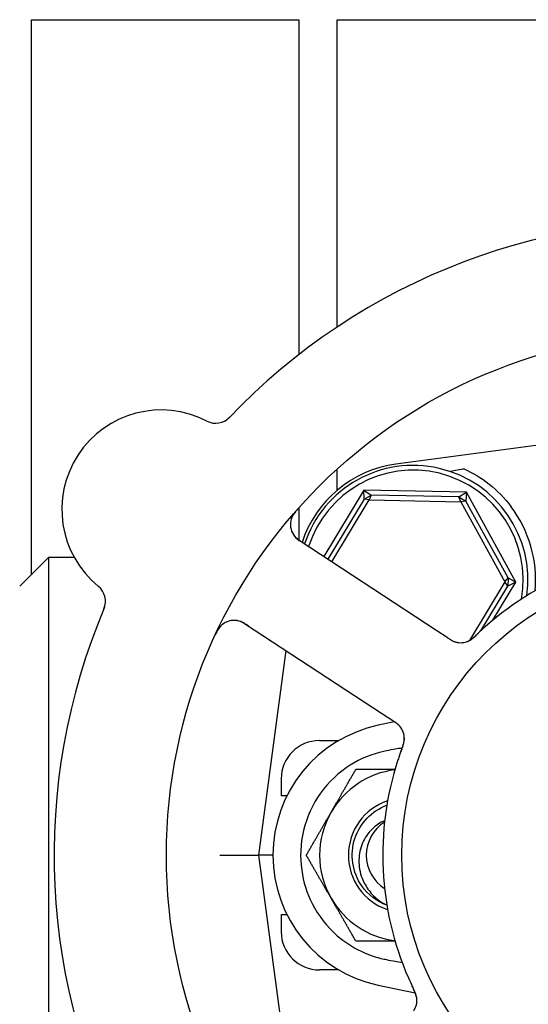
# Model space of a CAD drawing. Header units: inches. Extents: x 24 to 1128, y -69 to 748.
# Tile 640 of 656: x 749.13 to 750.8, y 607.18 to 610.4. Entities that reach past the tile are written whole.
import ezdxf

# ---------------------------------------------------------------- set-up
doc = ezdxf.new("R2010")
doc.units = ezdxf.units.IN
doc.header["$LTSCALE"] = 32
doc.header["$MEASUREMENT"] = 0
doc.layers.add('Visible (ANSI)', color=7, linetype='Continuous', lineweight=30)

msp = doc.modelspace()

# ---------------------------------------------------------------- linework, layer by layer
at = {"layer": 'Visible (ANSI)'}
for p, q in [((749.17313, 608.58694), (749.17313, 610.40103)), ((749.17313, 610.40103), (750.04813, 610.40103)), ((750.04813, 610.40103), (750.04813, 609.30631)), ((750.17313, 609.39631), (750.17313, 610.40103)), ((750.17313, 610.40103), (751.04813, 610.40103)), ((751.19044, 609.05724), (750.36556, 608.94743)), ((750.17313, 608.86224), (750.17313, 608.93152)), ((750.26036, 608.8625), (750.12906, 608.64537)), ((750.26036, 608.8625), (750.28468, 608.84637)), ((750.26097, 608.83332), (750.26036, 608.8625)), ((750.59587, 608.85569), (750.26036, 608.8625)), ((750.26097, 608.83332), (750.28468, 608.84637)), ((750.28468, 608.84637), (750.27776, 608.83089)), ((750.57091, 608.84057), (750.28468, 608.84637)), ((750.57091, 608.84057), (750.59587, 608.85569)), ((750.57091, 608.84057), (750.59407, 608.82657)), ((750.5772, 608.82482), (750.57091, 608.84057)), ((750.59587, 608.85569), (750.59407, 608.82657)), ((750.75774, 608.56173), (750.59587, 608.85569)), ((750.26097, 608.83332), (750.14214, 608.6368)), ((750.15521, 608.62822), (750.27776, 608.83089)), ((750.27776, 608.83089), (750.26097, 608.83332)), ((750.27776, 608.83089), (750.5772, 608.82482)), ((750.59407, 608.82657), (750.5772, 608.82482)), ((750.5772, 608.82482), (750.72166, 608.56246)), ((750.73217, 608.57578), (750.59407, 608.82657)), ((750.04813, 608.8053), (750.04813, 608.69896)), ((750.4997, 608.4023), (750.04871, 608.69807)), ((749.13472, 608.54853), (749.22847, 608.64228)), ((749.22847, 608.64228), (749.22847, 606.69478)), ((749.31318, 608.64228), (749.22847, 608.64228)), ((750.72166, 608.56246), (750.60595, 608.3711)), ((750.64339, 608.40282), (750.73162, 608.54872)), ((750.68229, 608.43696), (750.75774, 608.56173)), ((750.72166, 608.56246), (750.73217, 608.57578)), ((750.73162, 608.54872), (750.72166, 608.56246)), ((750.73217, 608.57578), (750.73162, 608.54872)), ((750.75774, 608.56173), (750.73162, 608.54872)), ((750.73217, 608.57578), (750.75774, 608.56173)), ((749.87047, 608.42631), (750.32146, 608.13053)), ((750.53305, 608.38043), (750.4997, 608.4023)), ((750.0051, 608.33802), (749.91597, 607.66853)), ((750.32146, 608.13053), (750.35483, 608.10865)), ((750.36087, 608.10466), (750.30767, 608.09345)), ((750.11504, 608.04353), (750.17825, 608.04353)), ((749.99004, 607.91853), (749.99004, 607.86228)), ((750.00859, 607.86228), (749.99004, 607.86228)), ((749.78987, 607.66853), (749.91597, 607.66853)), ((749.96297, 607.66853), (749.91597, 607.66853)), ((749.91597, 607.66853), (750.02662, 606.83734)), ((749.99004, 607.47478), (750.00859, 607.47478)), ((749.99004, 607.47478), (749.99004, 607.41853)), ((750.17825, 607.29353), (750.11504, 607.29353)), ((750.30767, 607.24361), (750.4284, 607.21817))]:
    msp.add_line(p, q, dxfattribs=at)
for radius in [1.7075, 0.9375]:
    msp.add_circle((751.32222, 607.66853), radius, dxfattribs=at)
for centre, radius, start, end in [((751.32222, 607.66853), 2.075, 84.99965, 136.48395), ((749.59755, 608.79963), 0.325, 62.66113, 230.82247), ((749.77551, 609.14385), 0.0625, 242.66113, 316.3534), ((750.41505, 608.57571), 0.375, 97.58266, 161.98149), ((750.42222, 608.56853), 0.375, 352.17396, 161.65611), ((750.42222, 608.56853), 0.35938, 350.02465, 162.32065), ((750.42222, 608.56853), 0.4, 355.00108, 37.02739), ((750.08298, 608.75034), 0.0625, 138.88035, 236.7418), ((751.32222, 607.66853), 1, 89.83299, 131.65061), ((749.35275, 608.49924), 0.0625, 337.1302, 50.82247), ((751.32222, 607.66853), 2.075, 156.99965, 208.48395), ((749.8362, 608.37404), 0.0625, 56.7418, 154.60325), ((750.5773, 608.42615), 0.0625, 254.31583, 294.22862), ((750.39722, 607.66853), 0.43425, 101.9007, 258.0993), ((750.33051, 608.04986), 0.0625, 359.2706, 40.30345), ((750.11504, 607.91853), 0.125, 90, 180), ((751.32222, 607.66853), 1, 161.83299, 203.65061), ((750.39722, 607.66853), 0.2815, 97.18473, 150), ((750.39722, 607.66853), 0.18733, 108.38115, 251.61885), ((750.39722, 607.66853), 0.2815, 150, 210), ((750.39722, 607.66853), 0.12866, 122.48137, 237.51863), ((750.39722, 607.66853), 0.12866, 122.48137, 237.51863), ((750.39722, 607.66853), 0.2815, 210, 262.81527), ((750.11504, 607.41853), 0.125, 180, 270), ((750.37149, 607.19418), 0.0625, 326.31583, 6.22862)]:
    msp.add_arc(centre, radius, start, end, dxfattribs=at)
msp.add_ellipse((753.43205, 609.16649), major_axis=(-4.33091, -0.57653), ratio=0.0429148, start_param=5.4224411, end_param=5.4369311, dxfattribs=at)
for points, knots in [([(750.59009, 608.9316), (750.61583, 608.9197), (750.64403, 608.90312), (750.69675, 608.86137), (750.72132, 608.83625), (750.74156, 608.80941)], [0.44734115, 0.44734115, 0.44734115, 0.44734115, 0.70623872, 0.70623872, 0.9622765, 0.9622765, 0.9622765, 0.9622765]), ([(750.04537, 608.80219), (750.04482, 608.80158), (750.04429, 608.80098), (750.04203, 608.79841), (750.04026, 608.79635), (750.03709, 608.79247), (750.03568, 608.79065), (750.0327, 608.78661), (750.03114, 608.78432), (750.02879, 608.78056), (750.02789, 608.77899), (750.02629, 608.77599), (750.0256, 608.77454), (750.02433, 608.77165), (750.02379, 608.77021), (750.02317, 608.76841), (750.02301, 608.76789), (750.02287, 608.76746)], [0, 0, 0, 0, 0.00673636, 0.00673636, 0.02806078, 0.02806078, 0.0453371, 0.0453371, 0.06652159, 0.06652159, 0.08352225, 0.08352225, 0.10158901, 0.10158901, 0.12223493, 0.12223493, 0.13206643, 0.13206643, 0.13206643, 0.13206643]), ([(750.02822, 608.72023), (750.02855, 608.71964), (750.02897, 608.71893), (750.03078, 608.71608), (750.03223, 608.71405), (750.03675, 608.70884), (750.03982, 608.70578), (750.04621, 608.70037), (750.04936, 608.69797), (750.05418, 608.69457), (750.05565, 608.69357), (750.05887, 608.69141), (750.06067, 608.69023), (750.06243, 608.68907)], [0.11682073, 0.11682073, 0.11682073, 0.11682073, 0.13209763, 0.13209763, 0.17640845, 0.17640845, 0.22121697, 0.22121697, 0.25582457, 0.25582457, 0.27005755, 0.27005755, 0.2865375, 0.2865375, 0.2865375, 0.2865375]), ([(749.79645, 608.42228), (749.79602, 608.42191), (749.79548, 608.42144), (749.79365, 608.41974), (749.79225, 608.41833), (749.78961, 608.41525), (749.78847, 608.41384), (749.78588, 608.41031), (749.78436, 608.40805), (749.78167, 608.40366), (749.78046, 608.40153), (749.77805, 608.39704), (749.77685, 608.39464), (749.77502, 608.39083), (749.77435, 608.38939), (749.77366, 608.38791)], [0.10313051, 0.10313051, 0.10313051, 0.10313051, 0.11603194, 0.11603194, 0.14472132, 0.14472132, 0.16305353, 0.16305353, 0.18481803, 0.18481803, 0.20320409, 0.20320409, 0.22373688, 0.22373688, 0.23709216, 0.23709216, 0.23709216, 0.23709216]), ([(749.88426, 608.41727), (749.88374, 608.41761), (749.88322, 608.41795), (749.88151, 608.41907), (749.88032, 608.41984), (749.87463, 608.4235), (749.87018, 608.42616), (749.86293, 608.42996), (749.85982, 608.43137), (749.85182, 608.43445), (749.84675, 608.43562), (749.8432, 608.43614), (749.84285, 608.43618), (749.84254, 608.43622)], [0, 0, 0, 0, 0.00480624, 0.00480624, 0.01589597, 0.01589597, 0.05833406, 0.05833406, 0.09384639, 0.09384639, 0.15340885, 0.15340885, 0.16065924, 0.16065924, 0.16065924, 0.16065924]), ([(750.59699, 608.36683), (750.59749, 608.36701), (750.59801, 608.36721), (750.59944, 608.36777), (750.60041, 608.36819), (750.60199, 608.36895), (750.60241, 608.36916), (750.60407, 608.37001), (750.60548, 608.37079), (750.60844, 608.37263), (750.6099, 608.37359), (750.61259, 608.3755), (750.61375, 608.37635), (750.61699, 608.37884), (750.61923, 608.38067), (750.62334, 608.38419), (750.62523, 608.38587), (750.62949, 608.38977), (750.63185, 608.392), (750.63478, 608.39476), (750.63534, 608.3953), (750.63591, 608.39584)], [0.13529989, 0.13529989, 0.13529989, 0.13529989, 0.15041637, 0.15041637, 0.17862377, 0.17862377, 0.18801437, 0.18801437, 0.21370501, 0.21370501, 0.23365387, 0.23365387, 0.24706173, 0.24706173, 0.26969876, 0.26969876, 0.28871805, 0.28871805, 0.31389266, 0.31389266, 0.3199487, 0.3199487, 0.3199487, 0.3199487]), ([(750.60216, 608.3688), (750.60216, 608.3688), (750.60223, 608.36883), (750.60259, 608.36899), (750.60302, 608.36918), (750.60419, 608.36976), (750.605, 608.37017), (750.60748, 608.37153), (750.6093, 608.37264), (750.61255, 608.37489), (750.61391, 608.37589), (750.61633, 608.3778), (750.61737, 608.37864), (750.62008, 608.38095), (750.6218, 608.38248), (750.6253, 608.38571), (750.62711, 608.38743), (750.62924, 608.38948), (750.62963, 608.38986), (750.63003, 608.39024)], [0.07093315, 0.07093315, 0.07093315, 0.07093315, 0.07636583, 0.07636583, 0.08666451, 0.08666451, 0.09983228, 0.09983228, 0.12422953, 0.12422953, 0.14000404, 0.14000404, 0.15098747, 0.15098747, 0.16837574, 0.16837574, 0.18725582, 0.18725582, 0.19162474, 0.19162474, 0.19162474, 0.19162474]), ([(750.65764, 608.41574), (750.65046, 608.40936), (750.64164, 608.40126), (750.63454, 608.39454), (750.63292, 608.393), (750.63143, 608.39159), (750.63009, 608.3903)], [0, 0, 0, 0, 0.41999651, 0.41999651, 0.41999651, 0.51583384, 0.51583384, 0.51583384, 0.51583384]), ([(750.53318, 608.38034), (750.534, 608.37981), (750.53482, 608.37927), (750.53641, 608.37823), (750.53719, 608.37772), (750.53947, 608.37625), (750.54093, 608.37532), (750.54331, 608.37386), (750.54425, 608.37329), (750.5479, 608.37115), (750.55026, 608.36993), (750.55394, 608.36822), (750.55583, 608.36746), (750.5587, 608.36649), (750.55949, 608.36624), (750.56066, 608.3659), (750.5611, 608.36578), (750.5613, 608.36573), (750.56133, 608.36572), (750.56133, 608.36572)], [0, 0, 0, 0, 0.00805947, 0.00805947, 0.01607833, 0.01607833, 0.0318321, 0.0318321, 0.04288224, 0.04288224, 0.07619177, 0.07619177, 0.108399, 0.108399, 0.12047641, 0.12047641, 0.12953115, 0.12953115, 0.13163232, 0.13163232, 0.13163232, 0.13163232]), ([(750.54001, 608.37591), (750.5409, 608.37535), (750.5418, 608.37479), (750.54536, 608.37265), (750.54815, 608.37111), (750.55356, 608.36851), (750.55624, 608.36742), (750.56048, 608.36602), (750.5621, 608.36556), (750.56432, 608.36503), (750.56499, 608.36488), (750.56575, 608.36473), (750.56589, 608.3647), (750.56603, 608.36467)], [0.016833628, 0.016833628, 0.016833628, 0.016833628, 0.024996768, 0.024996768, 0.048690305, 0.048690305, 0.071674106, 0.071674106, 0.086017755, 0.086017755, 0.092484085, 0.092484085, 0.093980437, 0.093980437, 0.093980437, 0.093980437]), ([(750.37881, 608.08953), (750.37881, 608.08953), (750.37881, 608.08953), (750.37879, 608.08956), (750.37874, 608.08961), (750.37853, 608.08987), (750.37833, 608.09011), (750.37737, 608.09122), (750.37605, 608.09266), (750.37408, 608.09456), (750.37356, 608.09503), (750.37071, 608.0976), (750.36804, 608.09968), (750.36318, 608.1031), (750.36165, 608.10414), (750.35922, 608.10576), (750.35838, 608.10632), (750.35666, 608.10745), (750.35576, 608.10804), (750.35489, 608.10861)], [0.05598665, 0.05598665, 0.05598665, 0.05598665, 0.056873, 0.056873, 0.06006969, 0.06006969, 0.06858048, 0.06858048, 0.09786866, 0.09786866, 0.10758076, 0.10758076, 0.14991048, 0.14991048, 0.16694481, 0.16694481, 0.17567446, 0.17567446, 0.18444701, 0.18444701, 0.18444701, 0.18444701]), ([(750.38246, 608.08461), (750.3823, 608.08484), (750.38212, 608.08509), (750.38145, 608.08603), (750.3809, 608.08677), (750.37927, 608.08886), (750.3781, 608.09022), (750.37445, 608.09413), (750.37166, 608.09664), (750.36634, 608.10086), (750.36382, 608.10266), (750.36137, 608.10432)], [0.094581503, 0.094581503, 0.094581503, 0.094581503, 0.09763667, 0.09763667, 0.105884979, 0.105884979, 0.120706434, 0.120706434, 0.149461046, 0.149461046, 0.17255876, 0.17255876, 0.17255876, 0.17255876]), ([(750.38168, 608.0082), (750.38279, 608.01128), (750.38391, 608.01433), (750.38588, 608.01997), (750.38676, 608.02255), (750.3883, 608.02741), (750.38899, 608.02972), (750.39003, 608.03352), (750.39043, 608.03509), (750.39124, 608.03853), (750.3916, 608.04032), (750.39217, 608.04355), (750.39237, 608.04498), (750.39275, 608.04826), (750.39284, 608.04991), (750.39289, 608.0528), (750.39285, 608.05411), (750.39278, 608.05522)], [0, 0, 0, 0, 0.02532917, 0.02532917, 0.0459278, 0.0459278, 0.06431611, 0.06431611, 0.0780154, 0.0780154, 0.09688899, 0.09688899, 0.11755371, 0.11755371, 0.15067697, 0.15067697, 0.17984281, 0.17984281, 0.17984281, 0.17984281]), ([(750.38447, 608.01583), (750.38478, 608.01668), (750.3851, 608.01751), (750.38573, 608.01922), (750.38604, 608.02008), (750.38719, 608.02323), (750.38801, 608.02558), (750.38953, 608.03025), (750.39023, 608.03261), (750.39116, 608.03619), (750.39148, 608.03754), (750.39214, 608.04071), (750.39242, 608.0424), (750.39275, 608.04503), (750.39285, 608.04607), (750.39298, 608.04809), (750.39301, 608.04907), (750.39302, 608.04979), (750.39302, 608.04992), (750.39302, 608.04992)], [0, 0, 0, 0, 0.00712604, 0.00712604, 0.01419238, 0.01419238, 0.03284312, 0.03284312, 0.05207098, 0.05207098, 0.06472354, 0.06472354, 0.08419423, 0.08419423, 0.09866358, 0.09866358, 0.11516786, 0.11516786, 0.12167905, 0.12167905, 0.12167905, 0.12167905]), ([(750.32568, 608.00801), (750.2869, 607.99948), (750.24985, 607.98431), (750.17804, 607.93921), (750.14497, 607.90805), (750.0924, 607.83467), (750.07349, 607.79309), (750.05298, 607.7066), (750.05097, 607.66261), (750.06247, 607.58166), (750.07399, 607.54504), (750.11158, 607.4708), (750.13957, 607.43491), (750.1973, 607.3849), (750.22362, 607.36772), (750.27547, 607.34312), (750.30022, 607.33465), (750.32568, 607.32905)], [0.0387673, 0.0387673, 0.0387673, 0.0387673, 0.3419099, 0.3419099, 0.6849077, 0.6849077, 1.029663, 1.029663, 1.3621369, 1.3621369, 1.6526244, 1.6526244, 1.9961754, 1.9961754, 2.2345824, 2.2345824, 2.4334495, 2.4334495, 2.4334495, 2.4334495]), ([(750.3855, 608.01889), (750.37804, 608.01781), (750.37058, 608.01663), (750.35344, 608.01368), (750.34377, 608.01183), (750.33131, 608.00923), (750.32849, 608.00863), (750.32568, 608.00801)], [0.1231004, 0.1231004, 0.1231004, 0.1231004, 0.18059107, 0.18059107, 0.25560221, 0.25560221, 0.27753231, 0.27753231, 0.27753231, 0.27753231]), ([(750.38447, 608.01582), (750.3817, 608.00832), (750.3779, 607.99769), (750.37472, 607.98828), (750.37379, 607.98553), (750.37291, 607.98286), (750.37207, 607.98032)], [0.48416631, 0.48416631, 0.48416631, 0.48416631, 0.88318571, 0.88318571, 0.88318571, 1, 1, 1, 1]), ([(750.33586, 607.50494), (750.30319, 607.51736), (750.2741, 607.53934), (750.254, 607.56797), (750.22283, 607.61237), (750.21404, 607.67168), (750.23099, 607.72321), (750.24728, 607.77275), (750.28699, 607.81396), (750.33574, 607.83237)], [0.3590141, 0.3590141, 0.3590141, 0.3590141, 0.9586618, 0.9586618, 0.9586618, 1.888606, 1.888606, 1.888606, 2.7825786, 2.7825786, 2.7825786, 2.7825786]), ([(750.32863, 607.78155), (750.3134, 607.77507), (750.29951, 607.76576), (750.27441, 607.74138), (750.2639, 607.72605), (750.2488, 607.6914), (750.24468, 607.67227), (750.24381, 607.63256), (750.24743, 607.61235), (750.26029, 607.57893), (750.26791, 607.56537), (750.28698, 607.54038), (750.29845, 607.52916), (750.31132, 607.5197)], [0.00667477, 0.00667477, 0.00667477, 0.00667477, 0.13293721, 0.13293721, 0.27303158, 0.27303158, 0.42028212, 0.42028212, 0.57468721, 0.57468721, 0.69201491, 0.69201491, 0.81309505, 0.81309505, 0.81309505, 0.81309505]), ([(750.32568, 607.32905), (750.32847, 607.32844), (750.33127, 607.32784), (750.34373, 607.32523), (750.35343, 607.32338), (750.37063, 607.32042), (750.37812, 607.31924), (750.38561, 607.31816)], [0.04807073, 0.04807073, 0.04807073, 0.04807073, 0.06985523, 0.06985523, 0.14510353, 0.14510353, 0.20287692, 0.20287692, 0.20287692, 0.20287692]), ([(750.40622, 607.26737), (750.41007, 607.25857), (750.41504, 607.24768), (750.41924, 607.23885), (750.4202, 607.23684), (750.42109, 607.23499), (750.4219, 607.23331)], [0, 0, 0, 0, 0.41999651, 0.41999651, 0.41999651, 0.51583384, 0.51583384, 0.51583384, 0.51583384]), ([(750.43399, 607.19458), (750.43397, 607.19511), (750.43395, 607.19566), (750.43385, 607.19719), (750.43376, 607.19825), (750.43352, 607.19999), (750.43345, 607.20045), (750.43315, 607.20229), (750.43285, 607.20388), (750.43202, 607.20726), (750.43155, 607.20895), (750.43057, 607.2121), (750.43012, 607.21346), (750.42875, 607.21731), (750.4277, 607.22001), (750.42563, 607.225), (750.42461, 607.22732), (750.42222, 607.23258), (750.42083, 607.23551), (750.4191, 607.23915), (750.41877, 607.23985), (750.41843, 607.24056)], [0.13529987, 0.13529987, 0.13529987, 0.13529987, 0.15041628, 0.15041628, 0.17862374, 0.17862374, 0.18801436, 0.18801436, 0.213705, 0.213705, 0.23365386, 0.23365386, 0.24706171, 0.24706171, 0.26969874, 0.26969874, 0.28871803, 0.28871803, 0.31389263, 0.31389263, 0.31994869, 0.31994869, 0.31994869, 0.31994869]), ([(750.43372, 607.2001), (750.43372, 607.2001), (750.43371, 607.20018), (750.43367, 607.20057), (750.43361, 607.20104), (750.43344, 607.20233), (750.43329, 607.20323), (750.43277, 607.206), (750.43227, 607.20808), (750.43114, 607.21187), (750.4306, 607.21347), (750.42954, 607.21636), (750.42905, 607.21761), (750.4277, 607.2209), (750.42677, 607.22301), (750.42479, 607.22734), (750.4237, 607.22959), (750.42242, 607.23225), (750.42218, 607.23274), (750.42194, 607.23324)], [0.07093315, 0.07093315, 0.07093315, 0.07093315, 0.07636582, 0.07636582, 0.08666451, 0.08666451, 0.09983227, 0.09983227, 0.12422951, 0.12422951, 0.14000403, 0.14000403, 0.15098746, 0.15098746, 0.16837573, 0.16837573, 0.18725581, 0.18725581, 0.19162474, 0.19162474, 0.19162474, 0.19162474])]:
    msp.add_open_spline(points, degree=3, knots=knots, dxfattribs=at)
for points, weights in [([(750.15344, 607.80928), (750.19115, 607.8746), (750.2347, 607.95003)], [1, 1.0379548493, 1]), ([(750.2347, 607.95003), (750.30304, 607.95003), (750.36266, 607.95003)], [1, 1.02953838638, 1.01310023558]), ([(750.07218, 607.66853), (750.11572, 607.74396), (750.15344, 607.80928)], [1, 1.0379548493, 1]), ([(750.15344, 607.52778), (750.11572, 607.5931), (750.07218, 607.66853)], [1, 1.0379548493, 1]), ([(750.2347, 607.38703), (750.19115, 607.46246), (750.15344, 607.52778)], [1, 1.0379548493, 1]), ([(750.36266, 607.38703), (750.30304, 607.38703), (750.2347, 607.38703)], [1.01310023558, 1.02953838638, 1])]:
    msp.add_rational_spline(points, weights, degree=2, dxfattribs=at)
msp.add_open_spline([(750.31132, 607.5197), (750.31668, 607.51575), (750.32483, 607.51071), (750.3355, 607.5061)], degree=3, dxfattribs=at)

doc.saveas('drawing.dxf')
